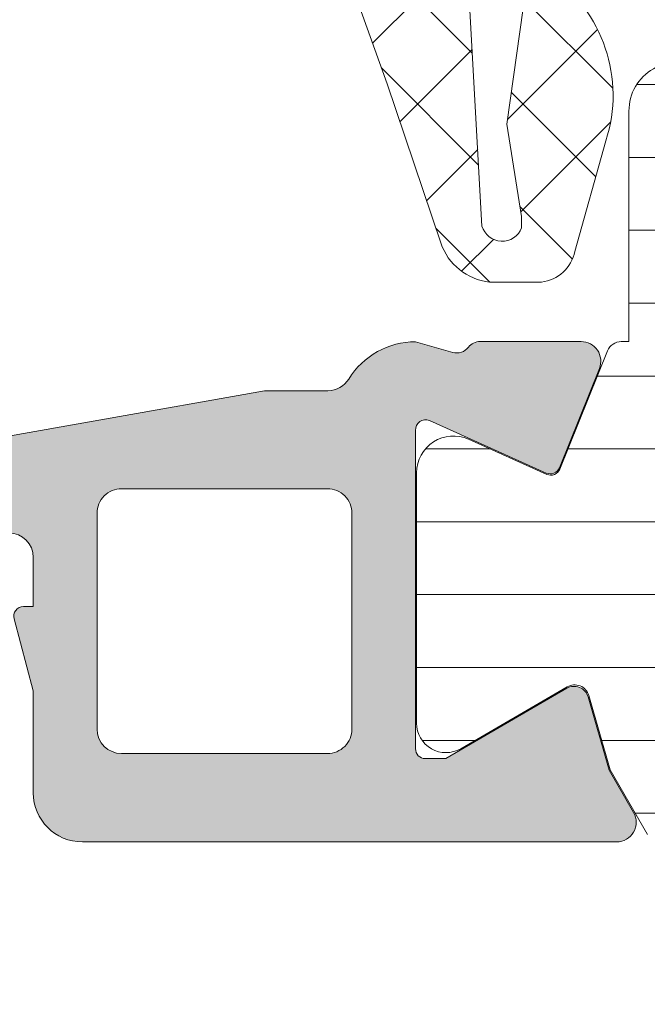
# Model space of a CAD drawing. Header units: millimetres. Extents: x 144573 to 336993, y 74252 to 247042.
# Tile 553 of 656: x 198244 to 198256, y 195401 to 195422. Entities that reach past the tile are written whole.
import ezdxf

# ---------------------------------------------------------------- set-up
doc = ezdxf.new("R2010")
doc.units = ezdxf.units.MM
doc.layers.add('FASÁDA DETAILNÍ', color=255, linetype='Continuous', lineweight=0)
doc.layers.add('NOVA', color=255, linetype='Continuous', lineweight=0)

# ---------------------------------------------------------------- blocks, each defined once
blk = doc.blocks.new('A$C69D17D4D')
at = {"layer": 'FASÁDA DETAILNÍ'}
h = blk.add_hatch(dxfattribs=at)
h.set_pattern_fill('ANSI37', color=256, scale=0.48, angle=-1.272221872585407e-14, style=0)
h.set_pattern_definition([(44.99999999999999, (-24886.81810339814, 22063.51058625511), (-1.077630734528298, 1.077630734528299), []), (135, (-24886.81810339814, 22063.51058625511), (-1.077630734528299, -1.077630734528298), [])])
edge = h.paths.add_edge_path(flags=16)
edge.add_line((-24890.21938039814, 22064.1748802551), (-24890.11963639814, 22065.5677342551))
edge.add_arc((-24890.71810331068, 22065.61059174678), 0.5999995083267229, 355.9039194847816, 450.0000083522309)
edge.add_arc((-24890.71810348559, 22065.61059174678), 0.5999995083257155, 89.99999164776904, 184.0960805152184)
edge.add_line((-24891.31657039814, 22065.56773425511), (-24891.21682639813, 22064.1748802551))
edge.add_arc((-24890.71810339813, 22064.21059473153), 0.5000001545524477, 184.0960643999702, 355.9039356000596)
edge = h.paths.add_edge_path(flags=16)
edge.add_arc((-24892.3181000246, 22061.01058662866), 0.4999996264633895, 359.9999571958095, 450.0000428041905)
edge.add_line((-24892.31810039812, 22061.51058625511), (-24895.91178539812, 22061.51058625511))
edge.add_arc((-24895.91178541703, 22061.01058592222), 0.5000003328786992, 89.99999783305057, 203.2180266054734)
edge.add_line((-24896.37129139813, 22060.81347025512), (-24893.65541339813, 22054.48236825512))
edge.add_arc((-24893.19590804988, 22054.67948417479), 0.4999998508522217, 203.2180817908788, 272.5001106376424)
edge.add_line((-24893.17409739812, 22054.1799602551), (-24892.29629039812, 22054.2182862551))
edge.add_arc((-24892.31809988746, 22054.71780986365), 0.4999994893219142, 272.4999791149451, 360.0000448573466)
edge.add_line((-24891.81810039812, 22054.71781025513), (-24891.81810039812, 22061.01058625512))
edge = h.paths.add_edge_path(flags=16)
edge.add_line((-24866.76418139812, 22055.60242425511), (-24862.61551139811, 22064.4992772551))
edge.add_arc((-24863.0686651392, 22064.71058639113), 0.4999998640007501, 334.9999920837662, 450.0000296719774)
edge.add_line((-24863.06866539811, 22065.21058625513), (-24872.41810039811, 22065.21058625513))
edge.add_arc((-24872.41810077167, 22064.71058662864), 0.4999996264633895, 89.9999571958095, 180.0000428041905)
edge.add_line((-24872.91810039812, 22064.71058625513), (-24872.91810039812, 22055.58666325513))
edge.add_arc((-24872.4181003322, 22055.58666342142), 0.5000000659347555, 180.0000190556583, 272.5000272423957)
edge.add_line((-24872.39629039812, 22055.08713925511), (-24867.19552639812, 22055.31420925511))
edge.add_arc((-24867.21733612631, 22055.81373466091), 0.5000012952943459, 272.4999974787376, 334.9999080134)
edge = h.paths.add_edge_path(flags=16)
edge.add_arc((-24875.61810002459, 22064.71058662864), 0.4999996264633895, 359.9999571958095, 450.0000428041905)
edge.add_line((-24875.61810039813, 22065.21058625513), (-24882.81810039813, 22065.21058625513))
edge.add_arc((-24882.81810077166, 22064.71058662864), 0.4999996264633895, 89.9999571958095, 180.0000428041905)
edge.add_line((-24883.31810039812, 22064.71058625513), (-24883.31810039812, 22063.51058625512))
edge.add_arc((-24885.31809890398, 22063.51058476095), 1.99999850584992, -90.00004280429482, 4.28042947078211e-05, ccw=False)
edge.add_line((-24885.31810039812, 22061.51058625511), (-24889.11810039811, 22061.51058625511))
edge.add_arc((-24889.11810077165, 22061.01058662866), 0.4999996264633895, 89.9999571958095, 180.0000428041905)
edge.add_line((-24889.61810039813, 22061.01058625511), (-24889.61810039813, 22054.85752525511))
edge.add_arc((-24889.11810033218, 22054.85752542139), 0.5000000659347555, 180.0000190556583, 272.5000272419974)
edge.add_line((-24889.09629039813, 22054.35800125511), (-24883.59629039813, 22054.59813625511))
edge.add_arc((-24883.61809988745, 22055.09765986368), 0.4999994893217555, 272.4999791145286, 360.0000448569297)
edge.add_line((-24883.11810039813, 22055.09766025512), (-24883.11810039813, 22060.41058625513))
edge.add_arc((-24882.01810039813, 22060.41058625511), 1.099999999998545, 0, 180, ccw=False)
edge.add_line((-24880.91810039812, 22060.41058625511), (-24880.91810039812, 22055.23737525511))
edge.add_arc((-24880.4181003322, 22055.23737542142), 0.5000000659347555, 180.0000190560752, 272.5000272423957)
edge.add_line((-24880.39629039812, 22054.73785125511), (-24875.59629039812, 22054.94742425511))
edge.add_arc((-24875.61809988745, 22055.44694786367), 0.4999994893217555, 272.4999791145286, 360.0000448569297)
edge.add_line((-24875.11810039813, 22055.44694825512), (-24875.11810039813, 22064.71058625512))
edge = h.paths.add_edge_path()
edge.add_line((-24860.40504739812, 22063.32412925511), (-24864.50289639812, 22054.53626325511))
edge.add_ellipse((-24867.22182176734, 22055.80412074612), major_axis=(-3.000002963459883, 0), ratio=1, start_angle=92.50005883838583, end_angle=154.9999693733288, ccw=False)
edge.add_line((-24867.09096039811, 22052.80697325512), (-24867.73991039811, 22052.77863925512))
edge.add_ellipse((-24867.71810090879, 22052.27911564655), major_axis=(-0.4999994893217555, 0), ratio=1, start_angle=-87.50002088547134, end_angle=4.4856929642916e-05)
edge.add_line((-24868.21810039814, 22052.27911525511), (-24868.21810039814, 22051.31058625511))
edge.add_ellipse((-24868.31810032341, 22051.31058618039), major_axis=(-0.09999992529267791, 0), ratio=1, start_angle=89.99995719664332, end_angle=180.0000428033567, ccw=False)
edge.add_line((-24868.31810039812, 22051.21058625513), (-24868.91810039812, 22051.21058625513))
edge.add_ellipse((-24868.91810047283, 22051.31058618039), major_axis=(-0.09999992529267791, 0), ratio=1, start_angle=-4.280335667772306e-05, end_angle=90.00004280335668, ccw=False)
edge.add_line((-24869.01810039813, 22051.3105862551), (-24869.01810039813, 22052.2136242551))
edge.add_ellipse((-24869.51810046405, 22052.21362408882), major_axis=(-0.5000000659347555, 0), ratio=1, start_angle=180.0000190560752, end_angle=272.5000272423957)
edge.add_line((-24869.53991039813, 22052.7131482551), (-24878.44020439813, 22052.3193102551))
edge.add_ellipse((-24878.41810029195, 22051.8197989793), major_axis=(-0.5000001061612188, 0), ratio=1, start_angle=-87.46623077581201, end_angle=8.29869475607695e-05)
edge.add_line((-24878.91810039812, 22051.81979825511), (-24878.91810039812, 22051.21058625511))
edge.add_ellipse((-24879.01810032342, 22051.21058618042), major_axis=(-0.09999992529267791, 0), ratio=1, start_angle=89.99995719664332, end_angle=180.0000428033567, ccw=False)
edge.add_line((-24879.01810039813, 22051.11058625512), (-24879.61810039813, 22051.11058625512))
edge.add_ellipse((-24879.61810047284, 22051.21058618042), major_axis=(-0.09999992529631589, 0), ratio=1, start_angle=-4.280335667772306e-05, end_angle=90.00004280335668, ccw=False)
edge.add_line((-24879.71810039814, 22051.21058625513), (-24879.71810039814, 22051.74014825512))
edge.add_ellipse((-24880.21810089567, 22051.74014856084), major_axis=(-0.5000004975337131, 0), ratio=1, start_angle=179.9999649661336, end_angle=272.5336979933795)
edge.add_line((-24880.24020439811, 22052.23966025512), (-24891.78042939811, 22051.72900425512))
edge.add_ellipse((-24891.75861986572, 22051.22947965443), major_axis=(-0.5000004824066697, 0), ratio=1, start_angle=-87.50002091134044, end_angle=3.217057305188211)
edge.add_line((-24892.25783239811, 22051.20142025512), (-24891.96926939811, 22046.06767725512))
edge.add_ellipse((-24891.55885139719, 22046.18323267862), major_axis=(-0.4263754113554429, 0), ratio=1, start_angle=15.72485447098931, end_angle=159.2410276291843)
edge.add_line((-24891.16015639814, 22046.03210925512), (-24891.16139639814, 22046.26471225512))
edge.add_line((-24891.16139639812, 22046.26471225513), (-24891.45953439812, 22048.14729125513))
edge.add_line((-24891.45953439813, 22048.14729125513), (-24891.05910839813, 22050.99657625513))
edge.add_ellipse((-24890.76202780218, 22050.95482565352), major_axis=(-0.2999999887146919, 0), ratio=1, start_angle=235.4022536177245, end_angle=352.00025595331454, ccw=False)
edge.add_ellipse((-24892.29514118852, 22048.73225456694), major_axis=(-3.000047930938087, 0), ratio=1, start_angle=161.991575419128, end_angle=235.40235871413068, ccw=False)
edge.add_line((-24889.44206239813, 22047.8047692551), (-24890.07563839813, 22045.5498782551))
edge.add_ellipse((-24890.85085090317, 22045.7108077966), major_axis=(-0.7917403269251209, 0), ratio=1, start_angle=96.79834625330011, end_angle=168.2723102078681, ccw=False)
edge.add_line((-24890.75712839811, 22044.92463425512), (-24891.81533839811, 22044.92341325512))
edge.add_ellipse((-24891.68621415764, 22046.10249948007), major_axis=(-1.186135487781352, 0), ratio=1, start_angle=18.65557644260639, end_angle=83.75032184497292, ccw=False)
edge.add_line((-24892.81002839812, 22045.72308025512), (-24893.90436139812, 22048.96442025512))
edge.add_line((-24893.90436139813, 22048.96442025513), (-24896.79413939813, 22057.01421525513))
edge.add_line((-24896.79413939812, 22057.01421525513), (-24901.12694839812, 22066.91209225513))
edge.add_ellipse((-24900.66793940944, 22067.11036232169), major_axis=(-0.5000002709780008, 0), ratio=1, start_angle=-89.93342362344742, end_angle=23.362049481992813, ccw=False)
edge.add_line((-24900.66852039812, 22067.6103622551), (-24900.12181939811, 22067.6109972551))
edge.add_ellipse((-24900.1212391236, 22067.11099715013), major_axis=(-0.5000004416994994, 0), ratio=1, start_angle=203.9208245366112, end_angle=270.0664945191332, ccw=False)
edge.add_line((-24899.66418539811, 22067.31373425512), (-24898.26242939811, 22064.10973125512))
edge.add_ellipse((-24897.34628831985, 22064.5105855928), major_axis=(-0.9999993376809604, 0), ratio=1, start_angle=23.63161472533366, end_angle=90.00005281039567)
edge.add_line((-24897.34628739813, 22063.51058625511), (-24892.11834539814, 22063.51058625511))
edge.add_line((-24892.11834539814, 22063.51058625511), (-24892.11833639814, 22065.31006525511))
edge.add_line((-24892.11833639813, 22065.31006525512), (-24892.63313739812, 22065.44800725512))
edge.add_ellipse((-24892.51837214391, 22065.7251612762), major_axis=(-0.2999756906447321, 0), ratio=1, start_angle=-22.50356669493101, end_angle=67.50629973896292, ccw=False)
edge.add_line((-24892.79550639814, 22065.8399742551), (-24891.94633939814, 22067.1101012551))
edge.add_ellipse((-24891.0804752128, 22066.61038048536), major_axis=(-0.9997207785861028, 0), ratio=1, start_angle=269.9923881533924, end_angle=330.00923930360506, ccw=False)
edge.add_line((-24891.08034239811, 22067.61010125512), (-24890.35598139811, 22067.61007025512))
edge.add_ellipse((-24890.35618945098, 22066.61033242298), major_axis=(-0.9997378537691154, 0), ratio=1, start_angle=209.9913249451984, end_angle=269.98807632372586, ccw=False)
edge.add_line((-24889.49031539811, 22067.11007025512), (-24888.64114839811, 22065.83997425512))
edge.add_ellipse((-24888.91829589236, 22065.72516236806), major_axis=(-0.2999875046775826, 0), ratio=1, start_angle=112.49860380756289, end_angle=202.5024061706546, ccw=False)
edge.add_line((-24888.80350239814, 22065.44800725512), (-24889.31831839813, 22065.31003525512))
edge.add_line((-24889.31831839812, 22065.31003525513), (-24889.31832639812, 22063.51058625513))
edge.add_line((-24889.31832639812, 22063.51058625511), (-24886.11809939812, 22063.51058625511))
edge.add_ellipse((-24886.118099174, 22063.810586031), major_axis=(-0.2999997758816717, 0), ratio=1, start_angle=89.99995719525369, end_angle=180.0000428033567)
edge.add_line((-24885.81809939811, 22063.8105862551), (-24885.81809939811, 22067.1105822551))
edge.add_ellipse((-24885.31809977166, 22067.11058262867), major_axis=(-0.4999996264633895, 0), ratio=1, start_angle=-90.00004280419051, end_angle=4.280419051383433e-05, ccw=False)
edge.add_line((-24885.31809939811, 22067.61058225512), (-24858.42047739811, 22067.61058225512))
edge.add_line((-24858.42047739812, 22067.61058225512), (-24857.52535939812, 22066.06019025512))
edge.add_ellipse((-24857.95837195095, 22065.81019016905), major_axis=(-0.4999999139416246, 0), ratio=1, start_angle=90.00006335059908, end_angle=210.0000170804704, ccw=False)
edge.add_line((-24857.95837139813, 22065.31019025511), (-24857.95837139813, 22063.61281925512))
edge.add_line((-24857.95837139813, 22063.61281925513), (-24859.95189339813, 22063.61281925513))
edge.add_ellipse((-24859.95189374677, 22063.11281899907), major_axis=(-0.500000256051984, 0), ratio=1, start_angle=269.9999600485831, end_angle=334.9998714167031)
h = blk.add_hatch(dxfattribs=at)
h.set_pattern_fill('ANSI37', color=256, scale=0.48, angle=-1.272221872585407e-14, style=0)
h.set_pattern_definition([(44.99999999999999, (-24886.81810339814, 22063.51058607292), (-1.077630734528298, 1.077630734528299), []), (135, (-24886.81810339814, 22063.51058607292), (-1.077630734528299, -1.077630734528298), [])])
edge = h.paths.add_edge_path(flags=16)
edge.add_line((-24890.21938039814, 22064.17488007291), (-24890.11963639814, 22065.56773407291))
edge.add_arc((-24890.71810331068, 22065.61059156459), 0.5999995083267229, 355.9039194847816, 450.0000083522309)
edge.add_arc((-24890.71810348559, 22065.61059156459), 0.5999995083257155, 89.99999164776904, 184.0960805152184)
edge.add_line((-24891.31657039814, 22065.56773407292), (-24891.21682639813, 22064.17488007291))
edge.add_arc((-24890.71810339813, 22064.21059454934), 0.5000001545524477, 184.0960643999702, 355.9039356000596)
edge = h.paths.add_edge_path(flags=16)
edge.add_arc((-24892.3181000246, 22061.01058644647), 0.4999996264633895, 359.9999571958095, 450.0000428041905)
edge.add_line((-24892.31810039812, 22061.51058607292), (-24895.91178539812, 22061.51058607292))
edge.add_arc((-24895.91178541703, 22061.01058574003), 0.5000003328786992, 89.99999783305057, 203.2180266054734)
edge.add_line((-24896.37129139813, 22060.81347007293), (-24893.65541339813, 22054.48236807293))
edge.add_arc((-24893.19590804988, 22054.6794839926), 0.4999998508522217, 203.2180817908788, 272.5001106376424)
edge.add_line((-24893.17409739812, 22054.17996007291), (-24892.29629039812, 22054.21828607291))
edge.add_arc((-24892.31809988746, 22054.71780968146), 0.4999994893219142, 272.4999791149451, 360.0000448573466)
edge.add_line((-24891.81810039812, 22054.71781007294), (-24891.81810039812, 22061.01058607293))
edge = h.paths.add_edge_path(flags=16)
edge.add_line((-24866.76418139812, 22055.60242407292), (-24862.61551139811, 22064.49927707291))
edge.add_arc((-24863.0686651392, 22064.71058620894), 0.4999998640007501, 334.9999920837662, 450.0000296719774)
edge.add_line((-24863.06866539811, 22065.21058607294), (-24872.41810039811, 22065.21058607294))
edge.add_arc((-24872.41810077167, 22064.71058644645), 0.4999996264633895, 89.9999571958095, 180.0000428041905)
edge.add_line((-24872.91810039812, 22064.71058607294), (-24872.91810039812, 22055.58666307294))
edge.add_arc((-24872.4181003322, 22055.58666323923), 0.5000000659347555, 180.0000190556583, 272.5000272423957)
edge.add_line((-24872.39629039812, 22055.08713907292), (-24867.19552639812, 22055.31420907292))
edge.add_arc((-24867.21733612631, 22055.81373447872), 0.5000012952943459, 272.4999974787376, 334.9999080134)
edge = h.paths.add_edge_path(flags=16)
edge.add_arc((-24875.61810002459, 22064.71058644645), 0.4999996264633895, 359.9999571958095, 450.0000428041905)
edge.add_line((-24875.61810039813, 22065.21058607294), (-24882.81810039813, 22065.21058607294))
edge.add_arc((-24882.81810077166, 22064.71058644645), 0.4999996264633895, 89.9999571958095, 180.0000428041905)
edge.add_line((-24883.31810039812, 22064.71058607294), (-24883.31810039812, 22063.51058607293))
edge.add_arc((-24885.31809890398, 22063.51058457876), 1.99999850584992, -90.00004280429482, 4.28042947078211e-05, ccw=False)
edge.add_line((-24885.31810039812, 22061.51058607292), (-24889.11810039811, 22061.51058607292))
edge.add_arc((-24889.11810077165, 22061.01058644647), 0.4999996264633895, 89.9999571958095, 180.0000428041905)
edge.add_line((-24889.61810039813, 22061.01058607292), (-24889.61810039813, 22054.85752507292))
edge.add_arc((-24889.11810033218, 22054.8575252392), 0.5000000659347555, 180.0000190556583, 272.5000272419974)
edge.add_line((-24889.09629039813, 22054.35800107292), (-24883.59629039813, 22054.59813607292))
edge.add_arc((-24883.61809988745, 22055.09765968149), 0.4999994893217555, 272.4999791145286, 360.0000448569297)
edge.add_line((-24883.11810039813, 22055.09766007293), (-24883.11810039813, 22060.41058607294))
edge.add_arc((-24882.01810039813, 22060.41058607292), 1.099999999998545, 0, 180, ccw=False)
edge.add_line((-24880.91810039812, 22060.41058607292), (-24880.91810039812, 22055.23737507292))
edge.add_arc((-24880.4181003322, 22055.23737523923), 0.5000000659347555, 180.0000190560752, 272.5000272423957)
edge.add_line((-24880.39629039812, 22054.73785107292), (-24875.59629039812, 22054.94742407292))
edge.add_arc((-24875.61809988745, 22055.44694768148), 0.4999994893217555, 272.4999791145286, 360.0000448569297)
edge.add_line((-24875.11810039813, 22055.44694807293), (-24875.11810039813, 22064.71058607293))
edge = h.paths.add_edge_path()
edge.add_line((-24860.40504739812, 22063.32412907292), (-24864.50289639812, 22054.53626307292))
edge.add_ellipse((-24867.22182176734, 22055.80412056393), major_axis=(-3.000002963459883, 0), ratio=1, start_angle=92.50005883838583, end_angle=154.9999693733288, ccw=False)
edge.add_line((-24867.09096039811, 22052.80697307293), (-24867.73991039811, 22052.77863907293))
edge.add_ellipse((-24867.71810090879, 22052.27911546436), major_axis=(-0.4999994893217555, 0), ratio=1, start_angle=-87.50002088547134, end_angle=4.4856929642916e-05)
edge.add_line((-24868.21810039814, 22052.27911507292), (-24868.21810039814, 22051.31058607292))
edge.add_ellipse((-24868.31810032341, 22051.3105859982), major_axis=(-0.09999992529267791, 0), ratio=1, start_angle=89.99995719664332, end_angle=180.0000428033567, ccw=False)
edge.add_line((-24868.31810039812, 22051.21058607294), (-24868.91810039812, 22051.21058607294))
edge.add_ellipse((-24868.91810047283, 22051.3105859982), major_axis=(-0.09999992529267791, 0), ratio=1, start_angle=-4.280335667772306e-05, end_angle=90.00004280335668, ccw=False)
edge.add_line((-24869.01810039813, 22051.31058607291), (-24869.01810039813, 22052.21362407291))
edge.add_ellipse((-24869.51810046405, 22052.21362390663), major_axis=(-0.5000000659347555, 0), ratio=1, start_angle=180.0000190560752, end_angle=272.5000272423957)
edge.add_line((-24869.53991039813, 22052.71314807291), (-24878.44020439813, 22052.31931007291))
edge.add_ellipse((-24878.41810029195, 22051.81979879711), major_axis=(-0.5000001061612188, 0), ratio=1, start_angle=-87.46623077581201, end_angle=8.29869475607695e-05)
edge.add_line((-24878.91810039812, 22051.81979807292), (-24878.91810039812, 22051.21058607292))
edge.add_ellipse((-24879.01810032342, 22051.21058599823), major_axis=(-0.09999992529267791, 0), ratio=1, start_angle=89.99995719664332, end_angle=180.0000428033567, ccw=False)
edge.add_line((-24879.01810039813, 22051.11058607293), (-24879.61810039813, 22051.11058607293))
edge.add_ellipse((-24879.61810047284, 22051.21058599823), major_axis=(-0.09999992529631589, 0), ratio=1, start_angle=-4.280335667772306e-05, end_angle=90.00004280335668, ccw=False)
edge.add_line((-24879.71810039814, 22051.21058607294), (-24879.71810039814, 22051.74014807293))
edge.add_ellipse((-24880.21810089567, 22051.74014837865), major_axis=(-0.5000004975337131, 0), ratio=1, start_angle=179.9999649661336, end_angle=272.5336979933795)
edge.add_line((-24880.24020439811, 22052.23966007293), (-24891.78042939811, 22051.72900407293))
edge.add_ellipse((-24891.75861986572, 22051.22947947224), major_axis=(-0.5000004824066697, 0), ratio=1, start_angle=-87.50002091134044, end_angle=3.217057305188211)
edge.add_line((-24892.25783239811, 22051.20142007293), (-24891.96926939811, 22046.06767707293))
edge.add_ellipse((-24891.55885139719, 22046.18323249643), major_axis=(-0.4263754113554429, 0), ratio=1, start_angle=15.72485447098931, end_angle=159.2410276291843)
edge.add_line((-24891.16015639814, 22046.03210907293), (-24891.16139639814, 22046.26471207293))
edge.add_line((-24891.16139639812, 22046.26471207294), (-24891.45953439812, 22048.14729107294))
edge.add_line((-24891.45953439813, 22048.14729107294), (-24891.05910839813, 22050.99657607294))
edge.add_ellipse((-24890.76202780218, 22050.95482547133), major_axis=(-0.2999999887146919, 0), ratio=1, start_angle=235.4022536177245, end_angle=352.00025595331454, ccw=False)
edge.add_ellipse((-24892.29514118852, 22048.73225438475), major_axis=(-3.000047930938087, 0), ratio=1, start_angle=161.991575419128, end_angle=235.40235871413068, ccw=False)
edge.add_line((-24889.44206239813, 22047.80476907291), (-24890.07563839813, 22045.54987807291))
edge.add_ellipse((-24890.85085090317, 22045.71080761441), major_axis=(-0.7917403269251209, 0), ratio=1, start_angle=96.79834625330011, end_angle=168.2723102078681, ccw=False)
edge.add_line((-24890.75712839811, 22044.92463407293), (-24891.81533839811, 22044.92341307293))
edge.add_ellipse((-24891.68621415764, 22046.10249929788), major_axis=(-1.186135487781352, 0), ratio=1, start_angle=18.65557644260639, end_angle=83.75032184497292, ccw=False)
edge.add_line((-24892.81002839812, 22045.72308007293), (-24893.90436139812, 22048.96442007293))
edge.add_line((-24893.90436139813, 22048.96442007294), (-24896.79413939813, 22057.01421507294))
edge.add_line((-24896.79413939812, 22057.01421507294), (-24901.12694839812, 22066.91209207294))
edge.add_ellipse((-24900.66793940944, 22067.1103621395), major_axis=(-0.5000002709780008, 0), ratio=1, start_angle=-89.93342362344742, end_angle=23.362049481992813, ccw=False)
edge.add_line((-24900.66852039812, 22067.61036207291), (-24900.12181939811, 22067.61099707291))
edge.add_ellipse((-24900.1212391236, 22067.11099696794), major_axis=(-0.5000004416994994, 0), ratio=1, start_angle=203.9208245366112, end_angle=270.0664945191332, ccw=False)
edge.add_line((-24899.66418539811, 22067.31373407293), (-24898.26242939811, 22064.10973107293))
edge.add_ellipse((-24897.34628831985, 22064.51058541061), major_axis=(-0.9999993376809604, 0), ratio=1, start_angle=23.63161472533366, end_angle=90.00005281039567)
edge.add_line((-24897.34628739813, 22063.51058607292), (-24892.11834539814, 22063.51058607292))
edge.add_line((-24892.11834539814, 22063.51058607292), (-24892.11833639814, 22065.31006507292))
edge.add_line((-24892.11833639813, 22065.31006507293), (-24892.63313739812, 22065.44800707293))
edge.add_ellipse((-24892.51837214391, 22065.72516109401), major_axis=(-0.2999756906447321, 0), ratio=1, start_angle=-22.50356669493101, end_angle=67.50629973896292, ccw=False)
edge.add_line((-24892.79550639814, 22065.83997407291), (-24891.94633939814, 22067.11010107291))
edge.add_ellipse((-24891.0804752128, 22066.61038030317), major_axis=(-0.9997207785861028, 0), ratio=1, start_angle=269.9923881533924, end_angle=330.00923930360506, ccw=False)
edge.add_line((-24891.08034239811, 22067.61010107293), (-24890.35598139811, 22067.61007007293))
edge.add_ellipse((-24890.35618945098, 22066.61033224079), major_axis=(-0.9997378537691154, 0), ratio=1, start_angle=209.9913249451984, end_angle=269.98807632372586, ccw=False)
edge.add_line((-24889.49031539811, 22067.11007007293), (-24888.64114839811, 22065.83997407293))
edge.add_ellipse((-24888.91829589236, 22065.72516218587), major_axis=(-0.2999875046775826, 0), ratio=1, start_angle=112.49860380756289, end_angle=202.5024061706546, ccw=False)
edge.add_line((-24888.80350239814, 22065.44800707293), (-24889.31831839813, 22065.31003507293))
edge.add_line((-24889.31831839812, 22065.31003507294), (-24889.31832639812, 22063.51058607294))
edge.add_line((-24889.31832639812, 22063.51058607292), (-24886.11809939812, 22063.51058607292))
edge.add_ellipse((-24886.118099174, 22063.81058584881), major_axis=(-0.2999997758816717, 0), ratio=1, start_angle=89.99995719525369, end_angle=180.0000428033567)
edge.add_line((-24885.81809939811, 22063.81058607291), (-24885.81809939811, 22067.11058207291))
edge.add_ellipse((-24885.31809977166, 22067.11058244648), major_axis=(-0.4999996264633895, 0), ratio=1, start_angle=-90.00004280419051, end_angle=4.280419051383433e-05, ccw=False)
edge.add_line((-24885.31809939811, 22067.61058207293), (-24858.42047739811, 22067.61058207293))
edge.add_line((-24858.42047739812, 22067.61058207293), (-24857.52535939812, 22066.06019007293))
edge.add_ellipse((-24857.95837195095, 22065.81018998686), major_axis=(-0.4999999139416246, 0), ratio=1, start_angle=90.00006335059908, end_angle=210.0000170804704, ccw=False)
edge.add_line((-24857.95837139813, 22065.31019007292), (-24857.95837139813, 22063.61281907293))
edge.add_line((-24857.95837139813, 22063.61281907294), (-24859.95189339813, 22063.61281907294))
edge.add_ellipse((-24859.95189374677, 22063.11281881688), major_axis=(-0.500000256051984, 0), ratio=1, start_angle=269.9999600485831, end_angle=334.9998714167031)
h = blk.add_hatch(dxfattribs=at)
h.set_pattern_fill('ANSI31', color=256, scale=0.468, angle=-45.00000000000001, style=0)
h.set_pattern_definition([(360, (-24904.81810339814, 22033.51058625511), (6.060223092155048e-16, 1.4859), [])])
edge = h.paths.add_edge_path(flags=16)
edge.add_line((-24886.72962539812, 22035.85868625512), (-24888.01298739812, 22038.08139625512))
edge.add_ellipse((-24886.28126243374, 22039.08126863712), major_axis=(-1.999654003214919, 0), ratio=1, start_angle=-29.99995422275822, end_angle=30.001501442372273, ccw=False)
edge.add_line((-24888.01301439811, 22040.08109425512), (-24887.36088639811, 22041.21061225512))
edge.add_ellipse((-24884.76280619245, 22039.7106091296), major_axis=(-3.000005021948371, 0), ratio=1, start_angle=286.00005471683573, end_angle=329.9999864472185, ccw=False)
edge.add_line((-24885.58972239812, 22042.59439825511), (-24881.91870039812, 22043.64704625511))
edge.add_ellipse((-24881.78088160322, 22043.16641522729), major_axis=(-0.5000002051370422, 0), ratio=1, start_angle=179.9992010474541, end_angle=286.000007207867, ccw=False)
edge.add_line((-24881.28088139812, 22043.16640825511), (-24881.28099139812, 22035.60865525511))
edge.add_ellipse((-24881.78099123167, 22035.60866508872), major_axis=(-0.4999998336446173, 0), ratio=1, start_angle=89.99917878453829, end_angle=179.9988731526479, ccw=False)
edge.add_line((-24881.78099839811, 22035.1086652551), (-24885.43064739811, 22035.1087212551))
edge.add_ellipse((-24885.4306079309, 22036.60872050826), major_axis=(-1.499999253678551, 0), ratio=1, start_angle=30.0015272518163, end_angle=89.99849246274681, ccw=False)
edge = h.paths.add_edge_path(flags=16)
edge.add_line((-24879.68098939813, 22035.60863725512), (-24879.68086239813, 22043.91196725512))
edge.add_ellipse((-24879.18086211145, 22043.91195899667), major_axis=(-0.5000002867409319, 0), ratio=1, start_angle=285.9999439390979, end_angle=359.99905365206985, ccw=False)
edge.add_line((-24879.31868039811, 22044.3925902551), (-24873.36591839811, 22046.0995172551))
edge.add_ellipse((-24873.22809937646, 22045.61888652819), major_axis=(-0.4999999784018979, 0), ratio=1, start_angle=179.9990519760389, end_angle=286.00004168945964, ccw=False)
edge.add_line((-24872.72809939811, 22045.6188782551), (-24872.72826939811, 22035.6085242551))
edge.add_ellipse((-24873.2282695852, 22035.60853644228), major_axis=(-0.5000001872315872, 0), ratio=1, start_angle=89.99910470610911, end_angle=179.9986034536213, ccw=False)
edge.add_line((-24873.22827739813, 22035.10853625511), (-24879.18099739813, 22035.10862625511))
edge.add_ellipse((-24879.18098912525, 22035.60862652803), major_axis=(-0.5000002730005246, 0), ratio=1, start_angle=-0.0012292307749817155, end_angle=89.99905199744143, ccw=False)
edge = h.paths.add_edge_path(flags=16)
edge.add_line((-24865.36396539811, 22046.1576732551), (-24863.53007639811, 22042.9812832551))
edge.add_ellipse((-24866.1281561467, 22041.48128339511), major_axis=(-3.000002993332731, 0), ratio=1, start_angle=149.9985082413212, end_angle=209.999963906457, ccw=False)
edge.add_line((-24863.53011639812, 22039.98121425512), (-24865.91061139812, 22035.85833125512))
edge.add_ellipse((-24867.20962967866, 22036.60836691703), major_axis=(-1.500000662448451, 0), ratio=1, start_angle=89.99848282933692, end_angle=149.998441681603, ccw=False)
edge.add_line((-24867.20966939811, 22035.10836625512), (-24870.62828339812, 22035.10845725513))
edge.add_ellipse((-24870.62826991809, 22035.60845673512), major_axis=(-0.4999994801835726, 0), ratio=1, start_angle=-0.001434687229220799, end_angle=89.99845530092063, ccw=False)
edge.add_line((-24871.12826939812, 22035.60846925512), (-24871.12808839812, 22045.90778425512))
edge.add_ellipse((-24870.12808805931, 22045.90776591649), major_axis=(-1.000000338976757, 0), ratio=1, start_angle=269.9984724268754, end_angle=359.99894927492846, ccw=False)
edge.add_line((-24870.12806139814, 22046.90776625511), (-24866.66296339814, 22046.90767325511))
edge.add_ellipse((-24866.66300358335, 22045.4076731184), major_axis=(-1.500000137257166, 0), ratio=1, start_angle=210.0000030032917, end_angle=269.99846503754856, ccw=False)
edge = h.paths.add_edge_path()
edge.add_line((-24863.51615939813, 22048.50754125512), (-24870.06922239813, 22048.50776325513))
edge.add_arc((-24870.06938925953, 22043.5077655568), 4.999997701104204, 89.99808790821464, 106.000023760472)
edge.add_line((-24871.44757739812, 22048.31407125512), (-24886.33399539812, 22044.04546025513))
edge.add_arc((-24886.47181391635, 22044.52609060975), 0.4999994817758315, 179.9999260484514, 285.99999799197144, ccw=False)
edge.add_line((-24886.97181339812, 22044.5260912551), (-24886.97181339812, 22048.4094652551))
edge.add_arc((-24887.97181339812, 22048.40948525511), 1.0000000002, 359.9988540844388, 539.9988540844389)
edge.add_line((-24888.97181339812, 22048.40950525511), (-24888.97200139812, 22043.71116925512))
edge.add_line((-24888.97200139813, 22043.71116925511), (-24889.12805339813, 22043.71116925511))
edge.add_arc((-24889.12805397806, 22043.4111692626), 0.2999999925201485, 89.99988924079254, 158.0261541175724)
edge.add_line((-24889.40626039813, 22043.52342425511), (-24890.37944739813, 22041.11152225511))
edge.add_arc((-24890.56491864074, 22041.18635885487), 0.2000002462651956, 245.8590177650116, 338.0262022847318, ccw=False)
edge.add_line((-24890.64671539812, 22041.0038502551), (-24892.24540039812, 22041.7203502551))
edge.add_arc((-24892.55213866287, 22041.03594449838), 0.7499997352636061, 65.85894153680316, 180.000018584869)
edge.add_line((-24893.30213839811, 22041.0359442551), (-24893.30213839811, 22035.9283952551))
edge.add_arc((-24892.70213856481, 22035.92839538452), 0.5999998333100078, 180.0000123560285, 300.1429248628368)
edge.add_line((-24892.40084339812, 22035.4095302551), (-24890.22888639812, 22036.6707462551))
edge.add_arc((-24890.07823812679, 22036.4113136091), 0.3000003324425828, 16.00006906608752, 120.1430306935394, ccw=False)
edge.add_line((-24889.78985939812, 22036.49400525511), (-24889.35559239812, 22034.97953325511))
edge.add_line((-24889.35559239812, 22034.97953325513), (-24888.59304439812, 22033.65876125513))
edge.add_arc((-24888.33323725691, 22033.80876199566), 0.2999999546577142, 210.0001683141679, 272.4633047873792)
edge.add_line((-24888.32034339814, 22033.50903925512), (-24864.33068939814, 22033.50903925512))
edge.add_arc((-24864.31073472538, 22033.80837497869), 0.3000001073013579, 266.1861237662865, 329.9998522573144)
edge.add_line((-24864.05092739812, 22033.65837425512), (-24863.28835939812, 22034.97918025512))
edge.add_line((-24863.28835939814, 22034.97918025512), (-24862.85409239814, 22036.49365125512))
edge.add_arc((-24862.56571327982, 22036.41096010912), 0.3000005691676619, 59.85708161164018, 164.0000432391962, ccw=False)
edge.add_line((-24862.41506539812, 22036.6703932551), (-24860.24310939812, 22035.4091772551))
edge.add_arc((-24859.94181373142, 22035.92804267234), 0.6000003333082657, 239.8570476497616, 359.9999601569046)
edge.add_line((-24859.34181339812, 22035.92804225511), (-24859.34181339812, 22045.83164225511))
edge.add_arc((-24860.0918134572, 22045.83164299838), 0.75000005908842, 359.9999432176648, 474.1410202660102)
edge.add_line((-24860.39855139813, 22046.51604925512), (-24861.99723639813, 22045.79954925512))
edge.add_arc((-24862.07903315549, 22045.98205785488), 0.2000002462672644, 201.9737977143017, 294.1409822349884, ccw=False)
edge.add_line((-24862.26450439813, 22045.90722125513), (-24863.23796339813, 22048.31979625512))
edge.add_arc((-24863.51616925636, 22048.20754209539), 0.2999991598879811, 21.97373853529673, 89.9981172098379)
h = blk.add_hatch(color=256, dxfattribs=at)
edge = h.paths.add_edge_path(flags=16)
edge.add_line((-24899.32188839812, 22040.71044225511), (-24895.12213839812, 22040.71044225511))
edge.add_ellipse((-24895.1221380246, 22040.21044262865), major_axis=(-0.4999996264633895, 0), ratio=1, start_angle=179.9999571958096, end_angle=270.0000428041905, ccw=False)
edge.add_line((-24894.62213839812, 22040.21044225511), (-24894.62213839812, 22035.81041825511))
edge.add_ellipse((-24895.1221380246, 22035.81041788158), major_axis=(-0.4999996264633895, 0), ratio=1, start_angle=89.99995719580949, end_angle=180.0000428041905, ccw=False)
edge.add_line((-24895.12213839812, 22035.3104182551), (-24899.32188739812, 22035.3104182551))
edge.add_ellipse((-24899.3218869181, 22035.81041873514), major_axis=(-0.5000004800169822, 0), ratio=1, start_angle=5.5005815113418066e-05, end_angle=89.99994499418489, ccw=False)
edge.add_line((-24899.82188739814, 22035.8104182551), (-24899.82188839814, 22040.2104422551))
edge.add_ellipse((-24899.32188877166, 22040.21044262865), major_axis=(-0.4999996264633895, 0), ratio=1, start_angle=-90.00004280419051, end_angle=4.280419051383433e-05, ccw=False)
edge = h.paths.add_edge_path()
edge.add_line((-24896.40848439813, 22042.70882325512), (-24903.17148439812, 22041.50906325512))
edge.add_arc((-24902.82214002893, 22039.53981162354), 1.999998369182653, 100.0595901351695, 180.0000392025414)
edge.add_line((-24904.82213839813, 22039.53981025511), (-24904.82213839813, 22035.37483725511))
edge.add_line((-24904.82213839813, 22035.37483725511), (-24904.36185739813, 22033.65704825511))
edge.add_arc((-24904.16867234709, 22033.70881217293), 0.1999999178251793, 195.0000385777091, 269.9999853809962)
edge.add_line((-24904.16867239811, 22033.50881225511), (-24903.72213839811, 22033.50881225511))
edge.add_arc((-24903.72213802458, 22034.00881188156), 0.4999996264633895, 269.9999571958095, 360.0000428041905)
edge.add_line((-24903.22213839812, 22034.00881225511), (-24903.22213839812, 22039.30881225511))
edge.add_arc((-24902.72213877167, 22039.30881262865), 0.4999996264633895, 89.99995719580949, 180.0000428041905, ccw=False)
edge.add_line((-24902.72213839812, 22039.80881225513), (-24901.62188839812, 22039.80881225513))
edge.add_arc((-24901.62188887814, 22039.30881177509), 0.5000004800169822, 5.5005815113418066e-05, 89.99994499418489, ccw=False)
edge.add_line((-24901.12188839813, 22039.30881225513), (-24901.12188839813, 22038.30881225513))
edge.add_line((-24901.12188839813, 22038.30881225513), (-24901.32188839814, 22038.30881225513))
edge.add_arc((-24901.32188810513, 22038.10881211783), 0.2000001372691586, 90.00008393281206, 195.0000053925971)
edge.add_line((-24901.51507339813, 22038.05704825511), (-24901.12188739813, 22036.58966025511))
edge.add_line((-24901.12188739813, 22036.58966025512), (-24901.12188739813, 22034.50881225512))
edge.add_arc((-24900.12188643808, 22034.50881321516), 1.000000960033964, 180.0000550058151, 269.9999449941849)
edge.add_line((-24900.12188739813, 22033.50881225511), (-24889.22238539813, 22033.50881225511))
edge.add_arc((-24889.2223851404, 22033.90881259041), 0.400000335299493, 269.9999630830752, 389.9999168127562)
edge.add_line((-24888.87597439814, 22034.10881225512), (-24889.37414039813, 22034.97166025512))
edge.add_line((-24889.37414039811, 22034.97166025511), (-24889.80201039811, 22036.46382125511))
edge.add_arc((-24890.09038919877, 22036.38112987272), 0.3000003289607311, 16.00001688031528, 120.1792412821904)
edge.add_line((-24890.24120139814, 22036.64046725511), (-24892.70681239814, 22035.20873225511))
edge.add_line((-24892.70681239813, 22035.20873225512), (-24893.12723139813, 22035.20873225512))
edge.add_arc((-24893.13072390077, 22035.40030053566), 0.1916001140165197, 177.4777781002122, 271.04445002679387, ccw=False)
edge.add_line((-24893.32213839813, 22035.40873225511), (-24893.32213839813, 22041.89817125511))
edge.add_arc((-24893.12297186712, 22041.91640900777), 0.1999998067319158, 65.85905186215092, 185.2320045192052, ccw=False)
edge.add_line((-24893.04117539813, 22042.09891725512), (-24890.65749039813, 22041.03059625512))
edge.add_arc((-24890.57569364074, 22041.21310485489), 0.2000002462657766, 245.8590177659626, 338.0262022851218)
edge.add_line((-24890.39022239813, 22041.1382682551), (-24889.57386239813, 22043.16149625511))
edge.add_arc((-24889.94480427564, 22043.31116936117), 0.3999998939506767, 338.0261821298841, 450.0000175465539)
edge.add_line((-24889.94480439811, 22043.71116925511), (-24892.00895139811, 22043.71117025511))
edge.add_arc((-24892.00895226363, 22043.41117061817), 0.2999996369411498, 89.99983470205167, 142.0950865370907)
edge.add_arc((-24892.48237182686, 22043.77978116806), 0.300000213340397, 254.0001379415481, 322.09534749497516, ccw=False)
edge.add_line((-24892.56506239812, 22043.49140225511), (-24893.32295139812, 22043.70872425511))
edge.add_arc((-24893.3229518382, 22042.10872520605), 1.599999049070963, 89.9999842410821, 148.4076055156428)
edge.add_arc((-24895.11172388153, 22043.20885722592), 0.4999999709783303, 270.00154508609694, 328.40766403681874, ccw=False)
edge.add_line((-24895.11171039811, 22042.70885725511), (-24896.40848439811, 22042.70882325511))
h = blk.add_hatch(dxfattribs=at)
h.set_pattern_fill('ANSI37', color=256, scale=0.625, angle=-1.272221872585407e-14, style=0)
h.set_pattern_definition([(44.99999999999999, (-24904.81810339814, 22033.01058625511), (-1.403165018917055, 1.403165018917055), []), (135, (-24904.81810339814, 22033.01058625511), (-1.403165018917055, -1.403165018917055), [])])
edge = h.paths.add_edge_path()
edge.add_ellipse((-24900.19754156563, 22024.12367074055), major_axis=(-5.039467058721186, 0), ratio=1, start_angle=4.964461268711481, end_angle=60.20821553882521)
edge.add_ellipse((-24902.5523417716, 22020.01058626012), major_axis=(-0.3000000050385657, 0), ratio=1, start_angle=60.20782701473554, end_angle=89.99930738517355)
edge.add_line((-24902.55234539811, 22019.71058625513), (-24902.01806139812, 22019.71058325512))
edge.add_ellipse((-24902.01806016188, 22020.01058301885), major_axis=(-0.2999997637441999, 0), ratio=1, start_angle=89.99976389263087, end_angle=180.0000451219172)
edge.add_line((-24901.71806039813, 22020.01058325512), (-24901.71806039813, 22021.56058025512))
edge.add_ellipse((-24901.41804975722, 22021.56057261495), major_axis=(-0.3000106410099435, 0), ratio=1, start_angle=270.0043239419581, end_angle=359.9985408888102, ccw=False)
edge.add_line((-24901.41807239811, 22021.86058325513), (-24900.01809039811, 22021.86059425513))
edge.add_ellipse((-24900.0180932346, 22022.16058409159), major_axis=(-0.2999898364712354, 0), ratio=1, start_angle=90.00054174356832, end_angle=179.9996492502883)
edge.add_line((-24899.71810339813, 22022.16058225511), (-24899.71810339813, 22023.86059425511))
edge.add_ellipse((-24900.01811353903, 22023.86058711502), major_axis=(-0.3000101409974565, 0), ratio=1, start_angle=180.0013636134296, end_angle=269.99558056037)
edge.add_line((-24900.01809039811, 22024.1605972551), (-24901.58192139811, 22024.1605862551))
edge.add_ellipse((-24901.61477842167, 22024.46174531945), major_axis=(-0.3029461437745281, 0), ratio=1, start_angle=-13.483577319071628, end_angle=96.22645090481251, ccw=False)
edge.add_ellipse((-24912.93074274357, 22033.16666845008), major_axis=(-14.0007663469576, 0), ratio=1, start_angle=141.9243799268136, end_angle=164.6982677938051)
edge.add_ellipse((-24898.93850496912, 22029.35995487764), major_axis=(-0.5004721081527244, 0), ratio=1, start_angle=230.1933656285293, end_angle=347.08239147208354, ccw=False)
edge.add_line((-24898.61810339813, 22029.74442225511), (-24898.61810339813, 22021.46114325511))
edge.add_ellipse((-24899.11810310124, 22021.46114378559), major_axis=(-0.4999997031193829, 0), ratio=1, start_angle=119.99998035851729, end_angle=179.9999392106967, ccw=False)
edge.add_line((-24898.86810339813, 22021.02813125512), (-24899.16810339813, 22020.85492525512))
edge.add_ellipse((-24898.918103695, 22020.42191272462), major_axis=(-0.4999997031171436, 0), ratio=1, start_angle=299.9999803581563, end_angle=359.9999392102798)
edge.add_line((-24899.41810339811, 22020.42191325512), (-24899.41810339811, 22018.79256525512))
edge.add_ellipse((-24898.41810404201, 22018.79256447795), major_axis=(-0.9999993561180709, 0), ratio=1, start_angle=-4.452882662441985e-05, end_angle=59.94966113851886)
edge.add_ellipse((-24902.57443082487, 22011.6081837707), major_axis=(-7.3000234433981, 0), ratio=1, start_angle=191.2855536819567, end_angle=239.94964541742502, ccw=False)
edge.add_ellipse((-24895.5180938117, 22013.4234158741), major_axis=(-0.3999905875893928, 0), ratio=1, start_angle=20.501829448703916, end_angle=104.85297522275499, ccw=False)
edge.add_ellipse((-24901.86719193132, 22011.04934892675), major_axis=(-6.378448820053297, 0), ratio=1, start_angle=200.5018745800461, end_angle=255.5474022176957)
edge.add_line((-24900.27526539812, 22017.2259482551), (-24901.68597239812, 22017.5895352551))
edge.add_line((-24901.68597239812, 22017.5895352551), (-24902.54867339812, 22017.7996482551))
edge.add_ellipse((-24901.21810836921, 22023.13627097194), major_axis=(-5.499995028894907, 0), ratio=1, start_angle=-3.420221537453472e-05, end_angle=76.00004503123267, ccw=False)
edge.add_line((-24906.71810339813, 22023.13627425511), (-24906.71810339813, 22035.55430225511))
edge.add_line((-24906.71810339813, 22035.55430225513), (-24906.43048439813, 22036.91735925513))
edge.add_ellipse((-24906.91971072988, 22037.02059187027), major_axis=(-0.4999993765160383, 0), ratio=1, start_angle=168.0846992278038, end_angle=229.7162484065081)
edge.add_line((-24906.59642439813, 22037.40201725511), (-24908.45303239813, 22038.97562825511))
edge.add_ellipse((-24907.96810289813, 22039.54776725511), major_axis=(-0.7499997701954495, 0), ratio=1, start_angle=-130.2837061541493, end_angle=49.71629384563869, ccw=False)
edge.add_line((-24907.48317339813, 22040.1199062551), (-24905.17152939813, 22038.1606202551))
edge.add_ellipse((-24905.81810156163, 22037.39776864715), major_axis=(-0.999999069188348, 0), ratio=1, start_angle=168.0847521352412, end_angle=229.7163013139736, ccw=False)
edge.add_line((-24904.83964839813, 22037.1913042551), (-24905.21810339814, 22035.3977672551))
edge.add_line((-24905.21810339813, 22035.39776725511), (-24905.21810339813, 22023.68756625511))
at = {"layer": 'FASÁDA DETAILNÍ', "extrusion": (0, 0, -1)}
for points in [[(24892.25783239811, 22051.20142025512), (24891.96926939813, 22046.06767725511), (24891.96926939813, 22046.06767725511, -0.723322), (24891.16015639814, 22046.03210925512), (24891.16139639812, 22046.26471225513), (24891.45953439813, 22048.14729125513), (24891.05910839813, 22050.9965762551)], [(24890.59168439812, 22051.2017732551, 0.331739), (24889.44206239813, 22047.8047692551), (24890.07563839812, 22045.54987825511), (24890.07563839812, 22045.54987825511, 0.322384), (24890.75712839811, 22044.92463425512), (24891.81533839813, 22044.92341325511), (24891.81533839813, 22044.92341325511, 0.291922), (24892.81002839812, 22045.72308025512), (24893.90436139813, 22048.96442025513), (24896.79413939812, 22057.01421525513)], [(24892.25783239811, 22051.20142007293), (24891.96926939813, 22046.06767707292), (24891.96926939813, 22046.06767707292, -0.723322), (24891.16015639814, 22046.03210907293), (24891.16139639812, 22046.26471207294), (24891.45953439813, 22048.14729107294), (24891.05910839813, 22050.99657607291)], [(24890.59168439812, 22051.20177307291, 0.331739), (24889.44206239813, 22047.80476907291), (24890.07563839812, 22045.54987807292), (24890.07563839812, 22045.54987807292, 0.322384), (24890.75712839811, 22044.92463407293), (24891.81533839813, 22044.92341307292), (24891.81533839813, 22044.92341307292, 0.291922), (24892.81002839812, 22045.72308007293), (24893.90436139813, 22048.96442007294), (24896.79413939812, 22057.01421507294)]]:
    blk.add_lwpolyline(points, format="xyb", dxfattribs=at)
at = {"layer": 'FASÁDA DETAILNÍ'}
for points in [[(-24886.97181339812, 22048.40946525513, 1), (-24888.97181339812, 22048.40950525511), (-24888.97200139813, 22043.71116925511), (-24889.12805339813, 22043.71116925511), (-24889.12805339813, 22043.71116925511, 0.305856), (-24889.40626039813, 22043.52342425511), (-24890.37944739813, 22041.11152225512), (-24890.37944739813, 22041.11152225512, -0.425336), (-24890.64671539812, 22041.0038502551), (-24892.24540039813, 22041.72035025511), (-24892.24540039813, 22041.72035025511, 0.543753), (-24893.30213839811, 22041.0359442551), (-24893.30213839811, 22035.92839525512), (-24893.30213839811, 22035.92839525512, 0.578182), (-24892.40084339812, 22035.4095302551), (-24890.22888639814, 22036.67074625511), (-24890.22888639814, 22036.67074625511, -0.488505), (-24889.78985939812, 22036.49400525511), (-24889.35559239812, 22034.97953325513), (-24888.59304439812, 22033.65876125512)], [(-24901.62188839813, 22039.80881225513, -0.414213), (-24901.12188839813, 22039.30881225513), (-24901.12188839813, 22038.30881225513), (-24901.32188839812, 22038.30881225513), (-24901.32188839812, 22038.30881225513, 0.493145), (-24901.51507339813, 22038.05704825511), (-24901.12188739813, 22036.58966025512), (-24901.12188739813, 22034.50881225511), (-24901.12188739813, 22034.50881225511, 0.414213), (-24900.12188739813, 22033.50881225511), (-24889.22238539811, 22033.50881225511), (-24889.22238539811, 22033.50881225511, 0.57735), (-24888.87597439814, 22034.10881225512), (-24889.37414039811, 22034.97166025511), (-24889.80201039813, 22036.46382125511), (-24889.80201039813, 22036.46382125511, 0.488701), (-24890.24120139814, 22036.64046725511), (-24892.70681239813, 22035.20873225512), (-24893.12723139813, 22035.20873225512), (-24893.12723139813, 22035.20873225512, -0.432566), (-24893.32213839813, 22035.40873225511), (-24893.32213839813, 22041.8981712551), (-24893.32213839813, 22041.8981712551, -0.573708), (-24893.04117539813, 22042.09891725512), (-24890.65749039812, 22041.03059625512), (-24890.65749039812, 22041.03059625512, 0.425336), (-24890.39022239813, 22041.1382682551), (-24889.57386239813, 22043.16149625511), (-24889.57386239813, 22043.16149625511, 0.531563), (-24889.94480439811, 22043.71116925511), (-24892.00895139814, 22043.71117025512), (-24892.00895139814, 22043.71117025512, 0.231306), (-24892.24566139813, 22043.59547625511, -0.306185), (-24892.56506239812, 22043.49140225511), (-24893.32295139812, 22043.70872425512), (-24893.32295139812, 22043.70872425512, 0.260516), (-24894.68582539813, 22042.94692125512, -0.260509), (-24895.11171039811, 22042.70885725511), (-24896.40848439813, 22042.70882325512), (-24896.40848439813, 22042.70882325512), (-24903.17148439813, 22041.50906325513)]]:
    blk.add_lwpolyline(points, format="xyb", dxfattribs=at)
at = {"layer": 'FASÁDA DETAILNÍ', "extrusion": (0, 0, -1)}
blk.add_lwpolyline([(24899.32188839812, 22040.71044225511), (24895.12213839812, 22040.71044225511), (24895.12213839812, 22040.71044225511, 0.414214), (24894.62213839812, 22040.21044225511), (24894.62213839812, 22035.8104182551), (24894.62213839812, 22035.8104182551, 0.414214), (24895.12213839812, 22035.3104182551), (24899.32188739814, 22035.3104182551), (24899.32188739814, 22035.3104182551, 0.414213), (24899.82188739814, 22035.8104182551), (24899.82188839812, 22040.21044225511), (24899.82188839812, 22040.21044225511, 0.414214), (24899.32188839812, 22040.71044225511)], format="xyb", close=True, dxfattribs=at)

msp = doc.modelspace()

# ---------------------------------------------------------------- block references
at = {"layer": 'NOVA', "ltscale": 300}
msp.add_blockref('A$C69D17D4D', (223144.9987451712, 173371.2585875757), dxfattribs=at)

doc.saveas('drawing.dxf')
